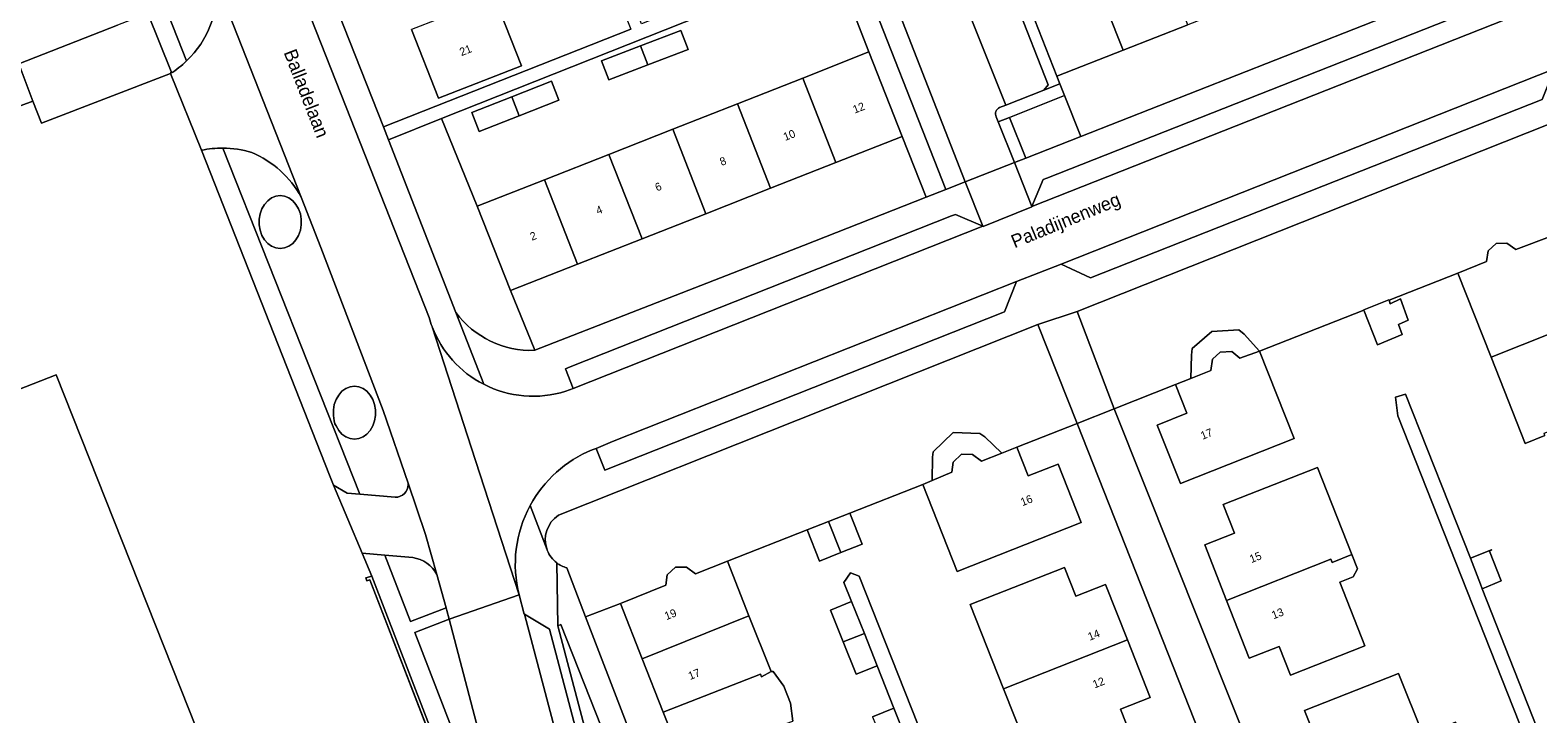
# Model space of a CAD drawing. Header units: metres. Extents: x 151448 to 154749, y 463108 to 465296.
# Tile 396 of 449: x 154419 to 154560, y 464323 to 464387. Entities that reach past the tile are written whole.
import ezdxf
from ezdxf.enums import TextEntityAlignment as Align

# ---------------------------------------------------------------- set-up
doc = ezdxf.new("R2010")
doc.units = ezdxf.units.M
for name, color, linetype, lineweight in [('B-PV-GR-BEPLANTING_CULTUUR_BODEMBEDEKKER-GV', 253, 'Continuous', 9), ('B-PV-GR-BEPLANTING_CULTUUR_HEESTERS-GV', 253, 'Continuous', 9), ('B-PV-GR-GROENVOORZIENING-GV', 253, 'Continuous', 9), ('B-PV-GR-HAAG-GV', 253, 'Continuous', 9), ('B-PV-IE-TERREINAFSCHEIDING_KUNSTMATIG_MUUR-G', 253, 'Continuous', 9), ('B-PV-OG-BEBOUWING-GV', 1, 'Continuous', 9), ('B-PV-OG-BEBOUWING-T18', 2, 'Continuous', 9), ('B-PV-OG-TERREIN_BEGROEID-GV', 253, 'Continuous', 9), ('B-PV-OG-TERREIN_ERF-GV', 253, 'Continuous', 9), ('B-PV-OG-TOPOGRAFIE-T18', 2, 'Continuous', 9), ('B-PV-VH-GESLOTENVERHARDING_ASFALT-GV', 253, 'Continuous', 9), ('B-PV-VH-OPENVERHARDING_BETONSTRAATSTEEN-GV', 253, 'Continuous', 9), ('B-PV-VH-OPENVERHARDING_TEGEL-GV', 253, 'Continuous', 9)]:
    doc.layers.add(name, color=color, linetype=linetype, lineweight=lineweight)
doc.styles.add('Drong', font='txt', dxfattribs={"height": 1.8})

msp = doc.modelspace()

# ---------------------------------------------------------------- linework, layer by layer
at = {"layer": 'B-PV-GR-BEPLANTING_CULTUUR_BODEMBEDEKKER-GV', "flags": 128}
for points in [[(154500.753, 464376.962), (154503.006, 464371.242), (154504.84, 464371.965), (154496.414, 464393.413), (154496.179, 464394.012), (154494.372, 464393.296), (154497.628, 464384.89)], [(154503.552, 464344.654), (154505.41, 464345.44), (154505.53, 464346.38), (154506.3, 464347.13), (154507.342, 464347.095), (154508.185, 464346.46), (154510.103, 464347.219), (154508.492, 464348.733), (154508.041, 464349.073), (154505.515, 464349.157), (154503.634, 464347.326), (154503.572, 464346.834)]]:
    msp.add_lwpolyline(points, close=True, dxfattribs=at)
at = {"layer": 'B-PV-GR-BEPLANTING_CULTUUR_HEESTERS-GV', "flags": 128}
msp.add_lwpolyline([(154515.966, 464380.806), (154510.801, 464378.745), (154512.356, 464374.925), (154517.487, 464376.946)], close=True, dxfattribs=at)
for points in [[(154460.87, 464370.402), (154457.524, 464378.634), (154452.561, 464376.652), (154458.865, 464360.423)], [(154466.265, 464356.872), (154463.995, 464362.474), (154460.87, 464370.402)]]:
    msp.add_lwpolyline(points, dxfattribs=at)
at = {"layer": 'B-PV-GR-BEPLANTING_CULTUUR_HEESTERS-GV'}
msp.add_lwpolyline([(154458.865, 464360.423, 0.2471794), (154466.265, 464356.872)], format="xyb", dxfattribs=at)
at = {"layer": 'B-PV-GR-GROENVOORZIENING-GV', "flags": 128}
for points in [[(154515.966, 464380.806), (154515.542, 464381.882), (154514.025, 464381.289), (154510.461, 464379.896), (154509.876, 464379.667)], [(154509.558, 464378.8), (154509.751, 464378.321), (154510.801, 464378.745), (154515.966, 464380.806)]]:
    msp.add_lwpolyline(points, dxfattribs=at)
at = {"layer": 'B-PV-GR-GROENVOORZIENING-GV'}
msp.add_lwpolyline([(154509.876, 464379.667, 0.4079912), (154509.558, 464378.8)], format="xyb", dxfattribs=at)
at = {"layer": 'B-PV-GR-GROENVOORZIENING-GV', "flags": 128}
msp.add_lwpolyline([(154509.751, 464378.321), (154511.292, 464374.506), (154512.356, 464374.925), (154510.801, 464378.745)], close=True, dxfattribs=at)
at = {"layer": 'B-PV-GR-HAAG-GV', "flags": 128}
msp.add_lwpolyline([(154509.558, 464378.8), (154509.751, 464378.321), (154510.801, 464378.745), (154515.966, 464380.806), (154515.542, 464381.882), (154514.025, 464381.289), (154510.461, 464379.896), (154509.876, 464379.667)], dxfattribs=at)
at = {"layer": 'B-PV-GR-HAAG-GV'}
msp.add_lwpolyline([(154509.876, 464379.667, 0.4079912), (154509.558, 464378.8)], format="xyb", dxfattribs=at)
at = {"layer": 'B-PV-GR-HAAG-GV', "flags": 128}
msp.add_lwpolyline([(154511.292, 464374.506), (154512.356, 464374.925), (154510.801, 464378.745), (154509.751, 464378.321)], close=True, dxfattribs=at)
at = {"layer": 'B-PV-IE-TERREINAFSCHEIDING_KUNSTMATIG_MUUR-G', "flags": 128}
for points in [[(154546.418, 464361.578), (154552.88, 464364.13)], [(154534.27, 464356.78), (154544.067, 464360.65)], [(154520.64, 464351.384), (154526.38, 464353.66)], [(154511.504, 464347.774), (154517.155, 464349.994)], [(154502.67, 464344.28), (154495.84, 464341.59)], [(154491.84, 464340), (154484.34, 464337.06)], [(154450.276, 464314.017), (154457.876, 464316.99), (154450.803, 464335.306), (154450.506, 464335.214), (154450.419, 464335.493), (154450.978, 464335.668)], [(154474.3, 464333.09), (154471.038, 464331.837)]]:
    msp.add_lwpolyline(points, dxfattribs=at)
at = {"layer": 'B-PV-OG-BEBOUWING-GV', "flags": 128}
for points in [[(154527.536, 464387.434), (154524.448, 464395.335), (154518.342, 464392.945), (154521.474, 464385.061)], [(154512.157, 464390.523), (154515.25, 464382.624), (154521.474, 464385.061), (154518.342, 464392.945)], [(154454.714, 464386.992), (154457.253, 464380.536), (154465.015, 464383.589), (154462.479, 464390.038)], [(154476.194, 464385.465), (154476.889, 464383.678), (154480.655, 464385.123), (154479.968, 464386.913)], [(154476.194, 464385.465), (154472.517, 464384.054), (154473.204, 464382.264), (154476.889, 464383.678)], [(154500.753, 464376.962), (154497.628, 464384.89), (154491.419, 464382.443), (154494.524, 464374.507)], [(154419.174, 464380.267), (154417.871, 464383.775), (154414.84, 464382.649), (154416.143, 464379.141)], [(154485.279, 464380.023), (154488.374, 464372.083), (154494.524, 464374.507), (154491.419, 464382.443)], [(154464.807, 464378.9), (154468.524, 464380.353), (154467.828, 464382.134), (154464.108, 464380.68)], [(154464.108, 464380.68), (154460.363, 464379.216), (154461.059, 464377.435), (154464.807, 464378.9)], [(154488.374, 464372.083), (154485.279, 464380.023), (154479.237, 464377.641), (154482.325, 464369.699)], [(154473.221, 464375.27), (154476.362, 464367.348), (154482.325, 464369.699), (154479.237, 464377.641)], [(154476.362, 464367.348), (154473.221, 464375.27), (154467.171, 464372.885), (154470.288, 464364.954)], [(154460.87, 464370.402), (154463.995, 464362.474), (154470.288, 464364.954), (154467.171, 464372.885)], [(154552.88, 464364.13), (154555.99, 464356.239), (154567.625, 464360.846), (154565.58, 464366.03), (154562.73, 464364.95), (154561.72, 464367.63), (154558.31, 464366.34), (154557.48, 464366.94), (154556.48, 464366.91), (154555.72, 464366.22), (154555.577, 464365.196)], [(154544.067, 464360.65), (154545.333, 464357.385), (154547.644, 464358.371), (154547.293, 464359.29), (154548.212, 464359.696), (154547.482, 464361.696), (154546.509, 464361.236), (154546.418, 464361.578), (154546.412, 464361.599), (154544.061, 464360.665)], [(154561.044, 464348.867), (154560.962, 464349.075), (154567.949, 464351.844), (154566.978, 464354.311), (154569.77, 464355.41), (154567.625, 464360.846), (154555.99, 464356.239), (154559.184, 464348.132)], [(154527.81, 464354.229), (154526.38, 464353.66), (154527.452, 464350.955), (154524.664, 464349.849), (154526.839, 464344.365), (154537.524, 464348.603), (154534.27, 464356.78), (154532.41, 464356.13), (154531.66, 464356.75), (154530.59, 464356.69), (154529.84, 464356.03), (154529.706, 464354.984)], [(154437.67, 464313.48), (154421.368, 464354.571), (154405.928, 464348.54), (154406.697, 464346.586), (154402.181, 464344.763), (154402.675, 464343.506), (154389.041, 464338.002), (154387.836, 464341.236), (154379.821, 464338.225), (154397.741, 464293.102), (154398.069, 464293.23), (154439.298, 464309.378), (154439.181, 464309.675)], [(154510.103, 464347.219), (154508.185, 464346.46), (154507.342, 464347.095), (154506.3, 464347.13), (154505.53, 464346.38), (154505.41, 464345.44), (154503.552, 464344.654), (154502.67, 464344.28), (154505.908, 464336.094), (154517.53, 464340.695), (154515.364, 464346.172), (154512.574, 464345.068), (154511.504, 464347.774)], [(154541.071, 464336.947), (154542.941, 464337.683), (154539.719, 464345.872), (154530.86, 464342.386), (154531.922, 464339.688), (154529.13, 464338.59), (154531.182, 464333.376), (154540.949, 464337.258)], [(154495.84, 464341.59), (154493.833, 464340.792), (154494.996, 464337.876), (154496.999, 464338.672)], [(154494.996, 464337.876), (154493.833, 464340.792), (154491.84, 464340), (154492.999, 464337.082)], [(154541.071, 464336.947), (154540.949, 464337.258), (154531.182, 464333.376), (154533.31, 464327.97), (154536.102, 464329.069), (154537.164, 464326.369), (154544.152, 464329.12), (154541.8, 464335.095), (154543.051, 464335.588), (154543.461, 464336.362), (154542.941, 464337.683)], [(154555.152, 464334.47), (154556.938, 464335.207), (154555.858, 464338.018), (154556.047, 464338.126), (154556.045, 464338.131), (154554.048, 464337.339), (154554.984, 464334.895)], [(154476.351, 464327.898), (154486.365, 464331.934), (154484.34, 464337.06), (154481.34, 464335.88), (154480.52, 464336.5), (154479.47, 464336.5), (154478.69, 464335.78), (154478.56, 464334.81), (154474.3, 464333.09)], [(154521.888, 464329.674), (154519.83, 464334.88), (154517.04, 464333.777), (154515.97, 464336.483), (154507.135, 464332.99), (154510.259, 464325.091)], [(154495.199, 464329.491), (154497.201, 464330.275), (154496, 464333.28), (154494.004, 464332.482)], [(154478.331, 464322.887), (154487.454, 464326.459), (154487.552, 464326.211), (154488.435, 464326.697), (154486.365, 464331.934), (154476.351, 464327.898)], [(154498.41, 464327.25), (154497.201, 464330.275), (154495.199, 464329.491), (154496.414, 464326.452)], [(154510.259, 464325.091), (154513.468, 464316.979), (154522.299, 464320.47), (154521.23, 464323.177), (154524.02, 464324.28), (154521.888, 464329.674)], [(154478.331, 464322.887), (154480.319, 464317.853), (154489.451, 464321.403), (154489.363, 464321.626), (154490.3, 464321.979), (154490.487, 464322.048), (154490.272, 464323.724), (154489.623, 464325.318), (154488.623, 464326.697), (154488.435, 464326.697), (154487.552, 464326.211), (154487.454, 464326.459)], [(154550.449, 464318.619), (154550.59, 464318.676), (154553.428, 464319.837), (154552.645, 464321.946), (154549.672, 464320.676), (154549.638, 464320.662), (154547.306, 464326.535), (154538.486, 464323.035), (154539.541, 464320.381), (154536.75, 464319.28), (154538.792, 464314.103), (154550.422, 464318.687)], [(154499.97, 464323.25), (154497.971, 464322.458), (154499.07, 464319.686), (154501.061, 464320.498)]]:
    msp.add_lwpolyline(points, close=True, dxfattribs=at)
at = {"layer": 'B-PV-OG-TERREIN_BEGROEID-GV', "flags": 128}
for points in [[(154424.436, 464417.492), (154420.969, 464416.174), (154433.61, 464384.05)], [(154563.63, 464378.97), (154517.17, 464360.53), (154520.64, 464351.384), (154526.38, 464353.66), (154527.81, 464354.229), (154527.872, 464356.407), (154527.952, 464357.033), (154529.788, 464358.648), (154532.33, 464358.791), (154532.815, 464358.39), (154534.27, 464356.78), (154544.067, 464360.65), (154544.061, 464360.665), (154546.412, 464361.599), (154546.418, 464361.578), (154552.88, 464364.13), (154555.577, 464365.196), (154555.72, 464366.22), (154556.48, 464366.91), (154557.48, 464366.94), (154558.31, 464366.34), (154561.72, 464367.63)], [(154437.012, 464375.859), (154449.87, 464343.362), (154453.189, 464343.07)], [(154454.394, 464344.256), (154454.389, 464344.383), (154452.059, 464351.213), (154446.209, 464366.536), (154444.356, 464371.251)], [(154484.34, 464337.06), (154491.84, 464340), (154493.833, 464340.792), (154495.84, 464341.59), (154502.67, 464344.28), (154503.552, 464344.654), (154503.572, 464346.834), (154503.634, 464347.326), (154505.515, 464349.157), (154508.041, 464349.073), (154508.492, 464348.733), (154510.103, 464347.219), (154511.504, 464347.774), (154517.155, 464349.994), (154513.48, 464359.31), (154468.5, 464341.38)], [(154454.828, 464337.403), (154452.211, 464337.632), (154454.617, 464331.403)], [(154467.425, 464338.145), (154467.443, 464338.102)], [(154454.617, 464331.403), (154457.963, 464332.696), (154457.086, 464335.815)], [(154469.27, 464336.44), (154471.038, 464331.837), (154474.3, 464333.09), (154478.56, 464334.81), (154478.69, 464335.78), (154479.47, 464336.5), (154480.52, 464336.5), (154481.34, 464335.88), (154484.34, 464337.06)]]:
    msp.add_lwpolyline(points, dxfattribs=at)
at = {"layer": 'B-PV-OG-TERREIN_BEGROEID-GV'}
for points in [[(154433.61, 464384.05, 0.2274024), (154436.415, 464391.46)], [(154439.713, 464375.454, 0.0751878), (154437.012, 464375.859)], [(154444.356, 464371.251, 0.1691137), (154439.713, 464375.454)], [(154453.189, 464343.07, 0.4136317), (154454.394, 464344.256)], [(154468.5, 464341.38, 0.3484229), (154467.425, 464338.145)], [(154457.086, 464335.815, 0.2434112), (154454.828, 464337.403)], [(154467.443, 464338.102, 0.1378841), (154468.327, 464336.912)], [(154468.327, 464336.912, 0.0971159), (154469.27, 464336.44)]]:
    msp.add_lwpolyline(points, format="xyb", dxfattribs=at)
at = {"layer": 'B-PV-OG-TERREIN_BEGROEID-GV', "flags": 128}
for points in [[(154440.666, 464367.668), (154440.497, 464368.143), (154440.411, 464368.651), (154440.411, 464369.171), (154440.497, 464369.679), (154440.666, 464370.154), (154440.911, 464370.574), (154441.22, 464370.922), (154441.58, 464371.182), (154441.975, 464371.343), (154442.389, 464371.397), (154442.803, 464371.343), (154443.198, 464371.182), (154443.558, 464370.922), (154443.867, 464370.574), (154444.112, 464370.154), (154444.281, 464369.679), (154444.367, 464369.171), (154444.367, 464368.651), (154444.281, 464368.143), (154444.112, 464367.668), (154443.867, 464367.248), (154443.558, 464366.9), (154443.198, 464366.64), (154442.803, 464366.479), (154442.389, 464366.425), (154441.975, 464366.479), (154441.58, 464366.64), (154441.22, 464366.9), (154440.911, 464367.248)], [(154440.666, 464367.668), (154440.911, 464367.248), (154441.22, 464366.9), (154441.58, 464366.64), (154441.975, 464366.479), (154442.389, 464366.425), (154442.803, 464366.479), (154443.198, 464366.64), (154443.558, 464366.9), (154443.867, 464367.248), (154444.112, 464367.668), (154444.281, 464368.143), (154444.367, 464368.651), (154444.367, 464369.171), (154444.281, 464369.679), (154444.112, 464370.154), (154443.867, 464370.574), (154443.558, 464370.922), (154443.198, 464371.182), (154442.803, 464371.343), (154442.389, 464371.397), (154441.975, 464371.343), (154441.58, 464371.182), (154441.22, 464370.922), (154440.911, 464370.574), (154440.666, 464370.154), (154440.497, 464369.679), (154440.411, 464369.171), (154440.411, 464368.651), (154440.497, 464368.143)], [(154527.81, 464354.229), (154529.706, 464354.984), (154529.84, 464356.03), (154530.59, 464356.69), (154531.66, 464356.75), (154532.41, 464356.13), (154534.27, 464356.78), (154532.815, 464358.39), (154532.33, 464358.791), (154529.788, 464358.648), (154527.952, 464357.033), (154527.872, 464356.407)], [(154451.074, 464352.253), (154451.243, 464351.778), (154451.329, 464351.27), (154451.329, 464350.75), (154451.243, 464350.242), (154451.074, 464349.767), (154450.829, 464349.347), (154450.52, 464348.999), (154450.16, 464348.739), (154449.765, 464348.578), (154449.351, 464348.524), (154448.937, 464348.578), (154448.542, 464348.739), (154448.182, 464348.999), (154447.873, 464349.347), (154447.628, 464349.767), (154447.503, 464349.981), (154447.459, 464350.242), (154447.373, 464350.75), (154447.373, 464351.27), (154447.459, 464351.778), (154447.628, 464352.253), (154447.873, 464352.673), (154448.182, 464353.021), (154448.542, 464353.281), (154448.937, 464353.442), (154449.351, 464353.496), (154449.765, 464353.442), (154450.16, 464353.281), (154450.52, 464353.021), (154450.829, 464352.673)], [(154451.074, 464352.253), (154450.829, 464352.673), (154450.52, 464353.021), (154450.16, 464353.281), (154449.765, 464353.442), (154449.351, 464353.496), (154448.937, 464353.442), (154448.542, 464353.281), (154448.182, 464353.021), (154447.873, 464352.673), (154447.628, 464352.253), (154447.459, 464351.778), (154447.373, 464351.27), (154447.373, 464350.75), (154447.459, 464350.242), (154447.503, 464349.981), (154447.628, 464349.767), (154447.873, 464349.347), (154448.182, 464348.999), (154448.542, 464348.739), (154448.937, 464348.578), (154449.351, 464348.524), (154449.765, 464348.578), (154450.16, 464348.739), (154450.52, 464348.999), (154450.829, 464349.347), (154451.074, 464349.767), (154451.243, 464350.242), (154451.329, 464350.75), (154451.329, 464351.27), (154451.243, 464351.778)], [(154458.247, 464331.628), (154455.013, 464330.379), (154459.157, 464319.653), (154461.818, 464313.045), (154462.983, 464313.452)], [(154475.28, 464305.03), (154478.55, 464306.28), (154468.73, 464331.13), (154468.42, 464331)]]:
    msp.add_lwpolyline(points, close=True, dxfattribs=at)
at = {"layer": 'B-PV-OG-TERREIN_ERF-GV', "flags": 128}
for points in [[(154438.327, 464412.731), (154452.085, 464377.86), (154475.272, 464387.03)], [(154462.479, 464390.038), (154465.015, 464383.589), (154457.253, 464380.536), (154454.714, 464386.992)], [(154417.871, 464383.775), (154427.114, 464387.401)], [(154405.928, 464348.54), (154421.368, 464354.571), (154437.67, 464313.48), (154439.531, 464314.215), (154441.03, 464310.399), (154441.146, 464310.104), (154450.387, 464313.734), (154450.276, 464314.017), (154448.773, 464317.861), (154456.38, 464320.863), (154450.803, 464335.306), (154450.506, 464335.214), (154450.419, 464335.493), (154450.978, 464335.668), (154450.077, 464337.819), (154447.399, 464344.205), (154447.006, 464345.146), (154434.995, 464375.659), (154432.098, 464382.87), (154419.981, 464378.216), (154419.174, 464380.267), (154416.143, 464379.141)], [(154561.044, 464348.867), (154559.184, 464348.132), (154555.99, 464356.239), (154552.88, 464364.13), (154546.418, 464361.578), (154546.509, 464361.236), (154547.482, 464361.696), (154548.212, 464359.696), (154547.293, 464359.29), (154547.644, 464358.371), (154545.333, 464357.385), (154544.067, 464360.65), (154534.27, 464356.78), (154537.524, 464348.603), (154526.839, 464344.365), (154524.664, 464349.849), (154527.452, 464350.955), (154526.38, 464353.66), (154520.64, 464351.384), (154539.798, 464303.28), (154562.44, 464312.16)], [(154562.44, 464312.25), (154547.25, 464350.72), (154547.03, 464352.47), (154547.95, 464352.75), (154554.048, 464337.339), (154556.045, 464338.131), (154556.047, 464338.126), (154555.858, 464338.018), (154556.938, 464335.207), (154555.152, 464334.47), (154563.72, 464312.72)], [(154536.158, 464301.809), (154517.155, 464349.994), (154511.504, 464347.774), (154512.574, 464345.068), (154515.364, 464346.172), (154517.53, 464340.695), (154505.908, 464336.094), (154502.67, 464344.28), (154495.84, 464341.59), (154496.999, 464338.672), (154494.996, 464337.876), (154492.999, 464337.082), (154491.84, 464340), (154484.34, 464337.06), (154486.365, 464331.934), (154488.435, 464326.697), (154488.623, 464326.697), (154489.623, 464325.318), (154490.272, 464323.724), (154490.487, 464322.048)], [(154497.971, 464322.458), (154499.97, 464323.25), (154498.41, 464327.25), (154496.414, 464326.452), (154495.199, 464329.491), (154494.004, 464332.482), (154496, 464333.28), (154495.28, 464335.06), (154495.88, 464335.97), (154496.7, 464335.66), (154512.578, 464295.49)], [(154480.319, 464317.853), (154478.331, 464322.887), (154476.351, 464327.898), (154474.3, 464333.09), (154471.038, 464331.837), (154489.63, 464283.455)]]:
    msp.add_lwpolyline(points, dxfattribs=at)
for points in [[(154539.561, 464392.142), (154533.608, 464389.811), (154527.536, 464387.434), (154521.474, 464385.061), (154515.25, 464382.624), (154515.542, 464381.882), (154515.966, 464380.806), (154517.487, 464376.946), (154554.094, 464391.369), (154551.888, 464396.968), (154545.592, 464394.503)], [(154497.628, 464384.89), (154494.372, 464393.296), (154457.524, 464378.634), (154460.87, 464370.402), (154467.171, 464372.885), (154473.221, 464375.27), (154479.237, 464377.641), (154485.279, 464380.023), (154491.419, 464382.443)], [(154476.889, 464383.678), (154473.204, 464382.264), (154472.517, 464384.054), (154476.194, 464385.465), (154479.968, 464386.913), (154480.655, 464385.123)], [(154464.108, 464380.68), (154467.828, 464382.134), (154468.524, 464380.353), (154464.807, 464378.9), (154461.059, 464377.435), (154460.363, 464379.216)], [(154466.265, 464356.872), (154491.475, 464366.699), (154503.006, 464371.242), (154500.753, 464376.962), (154494.524, 464374.507), (154488.374, 464372.083), (154482.325, 464369.699), (154476.362, 464367.348), (154470.288, 464364.954), (154463.995, 464362.474)], [(154542.941, 464337.683), (154543.461, 464336.362), (154543.051, 464335.588), (154541.8, 464335.095), (154544.152, 464329.12), (154537.164, 464326.369), (154536.102, 464329.069), (154533.31, 464327.97), (154531.182, 464333.376), (154529.13, 464338.59), (154531.922, 464339.688), (154530.86, 464342.386), (154539.719, 464345.872)], [(154510.259, 464325.091), (154507.135, 464332.99), (154515.97, 464336.483), (154517.04, 464333.777), (154519.83, 464334.88), (154521.888, 464329.674), (154524.02, 464324.28), (154521.23, 464323.177), (154522.299, 464320.47), (154513.468, 464316.979)], [(154450.276, 464314.017), (154450.387, 464313.734), (154458.255, 464316.824), (154450.978, 464335.668), (154450.419, 464335.493), (154450.506, 464335.214), (154450.803, 464335.306), (154456.38, 464320.863), (154457.876, 464316.99)], [(154550.449, 464318.619), (154553.66, 464310.53), (154544.84, 464307.03), (154543.78, 464309.81), (154540.94, 464308.66), (154538.792, 464314.103), (154536.75, 464319.28), (154539.541, 464320.381), (154538.486, 464323.035), (154547.306, 464326.535), (154549.638, 464320.662), (154549.672, 464320.676), (154552.645, 464321.946), (154553.428, 464319.837), (154550.59, 464318.676)]]:
    msp.add_lwpolyline(points, close=True, dxfattribs=at)
at = {"layer": 'B-PV-VH-GESLOTENVERHARDING_ASFALT-GV', "flags": 128}
for points in [[(154456.36, 464359.94), (154422.692, 464445.413), (154416.109, 464442.718), (154420.571, 464431.441), (154427.054, 464414.93), (154436.415, 464391.46), (154444.356, 464371.251), (154446.209, 464366.536), (154452.059, 464351.213), (154454.389, 464344.383), (154456.024, 464339.589), (154457.086, 464335.815), (154457.963, 464332.696)], [(154471.67, 464347.53), (154472.045, 464347.658), (154473.558, 464348.307), (154511.473, 464363.327), (154511.477, 464363.337), (154515.647, 464364.974), (154561.933, 464383.289), (154561.945, 464383.294), (154563.665, 464383.969), (154580.416, 464390.544), (154583.08, 464391.59), (154594.333, 464396.063), (154592.236, 464401.73), (154564.3, 464390.69), (154561.394, 464389.538), (154559.73, 464388.879), (154512.912, 464370.389), (154512.89, 464370.34), (154508.34, 464368.5), (154508.301, 464368.516), (154469.86, 464353.28), (154469.17, 464353.03)], [(154457.963, 464332.696), (154458.034, 464332.436), (154458.247, 464331.628), (154464.801, 464333.908), (154460.709, 464346.534), (154456.642, 464359.085), (154456.638, 464359.098)], [(154456.642, 464359.085), (154460.709, 464346.534), (154464.801, 464333.908)], [(154482.803, 464265.48), (154478.651, 464281.21), (154478.656, 464281.218), (154468.158, 464321.28), (154465.294, 464332.088), (154465.289, 464332.091), (154465.278, 464332.097), (154464.801, 464333.908), (154458.247, 464331.628), (154462.983, 464313.452)]]:
    msp.add_lwpolyline(points, dxfattribs=at)
for points in [[(154512.912, 464370.389), (154559.73, 464388.879), (154557.19, 464389.97), (154556.34, 464389.63), (154514.31, 464373.03), (154513.97, 464372.91)], [(154508.301, 464368.516), (154505.73, 464369.63), (154505.36, 464369.5), (154469.59, 464355.31), (154469.16, 464355.13), (154469.86, 464353.28)]]:
    msp.add_lwpolyline(points, close=True, dxfattribs=at)
at = {"layer": 'B-PV-VH-GESLOTENVERHARDING_ASFALT-GV'}
for points in [[(154456.638, 464359.098, -0.0235397), (154456.36, 464359.94)], [(154461.478, 464353.676, -0.1851684), (154456.642, 464359.085)], [(154469.17, 464353.03, -0.198128), (154461.478, 464353.676)], [(154465.834, 464342.284, -0.1739823), (154471.67, 464347.53)], [(154464.801, 464333.908, -0.1880337), (154465.834, 464342.284)]]:
    msp.add_lwpolyline(points, format="xyb", dxfattribs=at)
at = {"layer": 'B-PV-VH-OPENVERHARDING_BETONSTRAATSTEEN-GV', "flags": 128}
for points in [[(154503.887, 464396.343), (154510.461, 464379.896), (154514.025, 464381.289), (154514.436, 464381.799), (154508.498, 464396.973), (154508.435, 464397.27), (154508.046, 464397.474), (154507.359, 464397.705)], [(154561.933, 464383.289), (154515.647, 464364.974), (154518.42, 464363.69), (154560.77, 464380.41)], [(154511.473, 464363.327), (154473.558, 464348.307), (154472.045, 464347.658), (154472.84, 464345.63), (154510.351, 464360.499)], [(154537.246, 464298.944), (154551.767, 464262.409), (154555.348, 464263.881), (154540.929, 464300.388), (154540.925, 464300.397), (154539.798, 464303.28), (154520.64, 464351.384), (154517.155, 464349.994), (154536.158, 464301.809)], [(154465.294, 464332.088), (154468.158, 464321.28), (154478.656, 464281.218), (154480.06, 464283.53), (154467.66, 464330.69)]]:
    msp.add_lwpolyline(points, close=True, dxfattribs=at)
for points in [[(154509.876, 464379.667), (154510.461, 464379.896), (154503.887, 464396.343), (154503.88, 464396.34), (154499.333, 464394.556)], [(154498.659, 464393.235), (154506.65, 464372.678), (154511.292, 464374.506), (154509.751, 464378.321), (154509.558, 464378.8)], [(154444.356, 464371.251), (154436.415, 464391.46)], [(154432.098, 464382.87), (154434.995, 464375.659)], [(154453.189, 464343.07), (154449.87, 464343.362), (154448.661, 464343.467), (154447.399, 464344.205), (154450.077, 464337.819)], [(154457.086, 464335.815), (154456.024, 464339.589), (154454.389, 464344.383), (154454.394, 464344.256)], [(154450.077, 464337.819), (154452.211, 464337.632), (154454.828, 464337.403)]]:
    msp.add_lwpolyline(points, dxfattribs=at)
at = {"layer": 'B-PV-VH-OPENVERHARDING_BETONSTRAATSTEEN-GV'}
for points in [[(154436.415, 464391.46, -0.2274024), (154433.61, 464384.05)], [(154433.61, 464384.05, -0.0579838), (154432.098, 464382.87)], [(154509.558, 464378.8, -0.4079912), (154509.876, 464379.667)], [(154434.995, 464375.659, -0.054541), (154437.012, 464375.859)], [(154437.012, 464375.859, -0.0751878), (154439.713, 464375.454)], [(154439.713, 464375.454, -0.1691137), (154444.356, 464371.251)], [(154454.394, 464344.256, -0.4136317), (154453.189, 464343.07)], [(154454.828, 464337.403, -0.2434112), (154457.086, 464335.815)]]:
    msp.add_lwpolyline(points, format="xyb", dxfattribs=at)
at = {"layer": 'B-PV-VH-OPENVERHARDING_TEGEL-GV', "flags": 128}
for points in [[(154493.682, 464394.474), (154476.279, 464387.517), (154447.245, 464461.055), (154445.853, 464464.582), (154444.764, 464464.169), (154446.213, 464460.488), (154453.701, 464441.469), (154475.272, 464387.03), (154452.085, 464377.86), (154452.561, 464376.652), (154457.524, 464378.634), (154494.372, 464393.296)], [(154509.055, 464398.38), (154507.359, 464397.705), (154508.046, 464397.474), (154508.435, 464397.27), (154508.498, 464396.973), (154514.436, 464381.799), (154514.025, 464381.289), (154515.542, 464381.882), (154515.25, 464382.624), (154512.157, 464390.523), (154509.782, 464396.522)], [(154417.871, 464383.775), (154419.174, 464380.267), (154419.981, 464378.216), (154432.098, 464382.87), (154432.163, 464383.067), (154429.955, 464388.516), (154427.114, 464387.401)], [(154512.912, 464370.389), (154511.292, 464374.506), (154506.65, 464372.678), (154508.301, 464368.516), (154508.34, 464368.5), (154512.89, 464370.34)], [(154517.17, 464360.53), (154513.48, 464359.31), (154517.155, 464349.994), (154520.64, 464351.384)], [(154554.048, 464337.339), (154547.95, 464352.75), (154547.03, 464352.47), (154547.25, 464350.72), (154562.44, 464312.25), (154562.471, 464312.172), (154563.743, 464312.662), (154563.72, 464312.72), (154555.152, 464334.47), (154554.984, 464334.895)], [(154513.557, 464293.012), (154513.548, 464293.008), (154512.566, 464295.485), (154512.578, 464295.49), (154496.7, 464335.66), (154495.88, 464335.97), (154495.28, 464335.06), (154496, 464333.28), (154497.201, 464330.275), (154498.41, 464327.25), (154499.97, 464323.25), (154501.061, 464320.498), (154502.36, 464317.22), (154503.95, 464313.19), (154505.096, 464310.3), (154506.33, 464307.19), (154507.91, 464303.16), (154509.069, 464300.237), (154510.3, 464297.13), (154512.19, 464292.375), (154512.198, 464292.338), (154513.613, 464292.874), (154513.58, 464292.955)]]:
    msp.add_lwpolyline(points, close=True, dxfattribs=at)
for points in [[(154461.478, 464353.676), (154458.865, 464360.423), (154452.561, 464376.652), (154452.085, 464377.86), (154438.327, 464412.731), (154423.135, 464451.458), (154422.994, 464451.821), (154421.43, 464455.802)], [(154420.564, 464450.812), (154420.567, 464450.805), (154421.239, 464449.101), (154422.692, 464445.413), (154456.36, 464359.94)], [(154420.652, 464417.955), (154418.465, 464417.103), (154419.131, 464415.439), (154426.779, 464396.356), (154429.955, 464388.516), (154432.163, 464383.067), (154432.098, 464382.87)], [(154433.61, 464384.05), (154420.969, 464416.174), (154424.436, 464417.492)], [(154499.333, 464394.556), (154503.88, 464396.34), (154503.887, 464396.343), (154503.234, 464398.097), (154503.186, 464398.227), (154499.453, 464396.696), (154494.415, 464394.767), (154493.682, 464394.474), (154494.372, 464393.296), (154496.179, 464394.012), (154496.414, 464393.413), (154504.84, 464371.965), (154506.65, 464372.678)], [(154506.65, 464372.678), (154498.659, 464393.235)], [(154554.094, 464391.369), (154517.487, 464376.946), (154512.356, 464374.925), (154511.292, 464374.506), (154512.912, 464370.389), (154513.97, 464372.91), (154514.31, 464373.03), (154556.34, 464389.63)], [(154513.48, 464359.31), (154517.17, 464360.53), (154563.63, 464378.97), (154563.903, 464378.286), (154565.692, 464378.996), (154563.665, 464383.969), (154561.945, 464383.294), (154561.933, 464383.289), (154560.77, 464380.41), (154518.42, 464363.69), (154515.647, 464364.974), (154511.477, 464363.337), (154511.473, 464363.327), (154510.351, 464360.499), (154472.84, 464345.63), (154472.045, 464347.658), (154471.67, 464347.53)], [(154434.995, 464375.659), (154447.006, 464345.146), (154447.399, 464344.205), (154448.661, 464343.467), (154449.87, 464343.362), (154437.012, 464375.859)], [(154508.301, 464368.516), (154506.65, 464372.678), (154504.84, 464371.965), (154503.006, 464371.242), (154491.475, 464366.699), (154466.265, 464356.872)], [(154469.17, 464353.03), (154469.86, 464353.28), (154469.16, 464355.13), (154469.59, 464355.31), (154505.36, 464369.5), (154505.73, 464369.63), (154508.301, 464368.516)], [(154458.865, 464360.423), (154461.478, 464353.676)], [(154456.638, 464359.098), (154456.642, 464359.085)], [(154468.5, 464341.38), (154513.48, 464359.31)], [(154465.834, 464342.284), (154467.425, 464338.145)], [(154467.425, 464338.145), (154465.834, 464342.284)], [(154455.013, 464330.379), (154458.247, 464331.628), (154458.034, 464332.436), (154457.963, 464332.696), (154454.617, 464331.403), (154452.211, 464337.632), (154450.077, 464337.819), (154450.978, 464335.668), (154458.255, 464316.824), (154464.645, 464300.641)], [(154467.443, 464338.102), (154467.425, 464338.145)], [(154468.327, 464336.912), (154468.42, 464331), (154468.73, 464331.13), (154478.55, 464306.28), (154475.28, 464305.03), (154475.42, 464304.41)], [(154486.66, 464261.8), (154482.5, 464277.5), (154481.7, 464280.28), (154475.42, 464304.41), (154475.28, 464305.03), (154468.42, 464331), (154468.327, 464336.912)], [(154475.42, 464304.41), (154478.73, 464305.66), (154487.88, 464282.69), (154481.7, 464280.28), (154482.5, 464277.5), (154488.94, 464279.97), (154495.11, 464264.16), (154497.009, 464264.777), (154496.986, 464264.835), (154490.778, 464280.642), (154490.792, 464280.647), (154489.632, 464283.45), (154489.63, 464283.455), (154471.038, 464331.837), (154469.27, 464336.44)], [(154464.801, 464333.908), (154465.278, 464332.097), (154465.289, 464332.091), (154465.294, 464332.088), (154467.66, 464330.69), (154480.06, 464283.53), (154478.656, 464281.218), (154478.651, 464281.21), (154482.803, 464265.48)], [(154465.366, 464303.435), (154465.364, 464303.56), (154465.156, 464304.331), (154463.719, 464310.625), (154462.983, 464313.452), (154461.818, 464313.045), (154459.157, 464319.653), (154455.013, 464330.379)]]:
    msp.add_lwpolyline(points, dxfattribs=at)
at = {"layer": 'B-PV-VH-OPENVERHARDING_TEGEL-GV'}
for points in [[(154432.098, 464382.87, 0.0579838), (154433.61, 464384.05)], [(154437.012, 464375.859, 0.054541), (154434.995, 464375.659)], [(154456.36, 464359.94, 0.0235397), (154456.638, 464359.098)], [(154466.265, 464356.872, -0.2471794), (154458.865, 464360.423)], [(154456.642, 464359.085, 0.1851684), (154461.478, 464353.676)], [(154461.478, 464353.676, 0.198128), (154469.17, 464353.03)], [(154471.67, 464347.53, 0.1739823), (154465.834, 464342.284)], [(154465.834, 464342.284, 0.1880337), (154464.801, 464333.908)], [(154467.425, 464338.145, -0.3484229), (154468.5, 464341.38)], [(154468.327, 464336.912, -0.1378841), (154467.443, 464338.102)], [(154469.27, 464336.44, -0.0971159), (154468.327, 464336.912)]]:
    msp.add_lwpolyline(points, format="xyb", dxfattribs=at)

# ---------------------------------------------------------------- texts
at = {"layer": 'B-PV-OG-BEBOUWING-T18', "style": 'Drong'}
for s, rotation, p in [('21', 21.5, (154459.775, 464385.051)), ('12', 21.5, (154496.663, 464379.65)), ('10', 21.5, (154490.146, 464377.081)), ('8', 21.5, (154483.928, 464374.63)), ('6', 21.5, (154477.856, 464372.237)), ('4', 21.5, (154472.308, 464370.05)), ('2', 21.5, (154466.124, 464367.612)), ('17', 21.6, (154529.297, 464349.017)), ('16', 21.6, (154512.404, 464342.781)), ('15', 21.5, (154533.885, 464337.431)), ('19', 21.5, (154479.001, 464332.078)), ('13', 21.5, (154535.96, 464332.159)), ('14', 21.6, (154518.719, 464330.14)), ('17', 21.5, (154481.222, 464326.456)), ('12', 21.6, (154519.17, 464325.668))]:
    msp.add_text(s, height=0.75, rotation=rotation, dxfattribs=at).set_placement(p, align=Align.MIDDLE)
at = {"layer": 'B-PV-OG-TOPOGRAFIE-T18', "style": 'Drong'}
for s, rotation, p in [('Balladelaan', 291.2, (154444.88, 464381.011)), ('Paladijnenweg', 22.3, (154516.138, 464368.938))]:
    msp.add_text(s, height=1.25, rotation=rotation, dxfattribs=at).set_placement(p, align=Align.MIDDLE)

doc.saveas('drawing.dxf')
